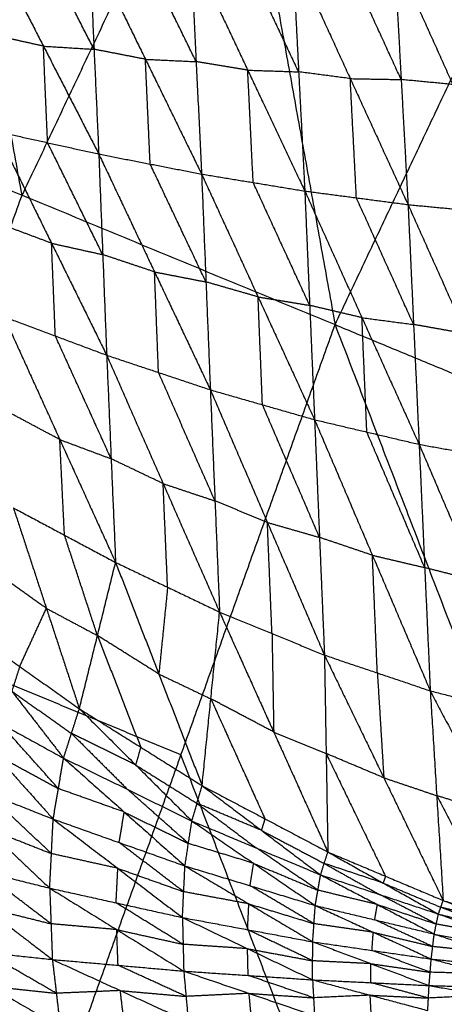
# Model space of a CAD drawing. Header units: millimetres. Extents: x -106 to 110, y -96 to 120.
# Tile 261 of 656: x -75.73 to -72.04, y 37.03 to 45.59. Entities that reach past the tile are written whole.
import ezdxf

# ---------------------------------------------------------------- set-up
doc = ezdxf.new("R2010")
doc.units = ezdxf.units.MM
doc.header["$MEASUREMENT"] = 0
doc.layers.add('Default', color=7, linetype='Continuous', true_color=0x000000)

msp = doc.modelspace()

# ---------------------------------------------------------------- linework, layer by layer
at = {"layer": 'Default'}
for points in [[(-78.4274, 45.1946, 6.9532), (-76.6052, 49.0473, 6.9532), (-74.783, 52.9001, 6.9532)], [(-74.783, 52.9001, 6.9532), (-73.886, 47.921, 6.2709), (-72.9889, 42.9419, 5.5886)], [(-72.9889, 42.9419, 5.5886), (-71.2902, 46.5335, 5.5886), (-69.5915, 50.1251, 5.5886)], [(-75.7082, 44.0682, 6.2709), (-76.1567, 46.5578, 6.612), (-76.6052, 49.0473, 6.9532)], [(-73.886, 47.921, 6.2709), (-74.7971, 45.9946, 6.2709), (-75.7082, 44.0682, 6.2709)], [(-76.0031, 46.3006, 1.2825), (-75.5224, 45.363, 0.9868), (-75.0416, 44.4253, 0.6912)], [(-75.0827, 45.336, 0.7815), (-75.3231, 45.8048, 0.9293), (-75.5635, 46.2737, 1.0772)], [(-75.1238, 46.2467, 0.8719), (-75.0827, 45.336, 0.7815), (-75.0416, 44.4253, 0.6912)], [(-75.1238, 46.2467, 0.8719), (-74.6361, 45.249, 0.5855), (-74.1484, 44.2512, 0.2992)], [(-74.1958, 45.2282, 0.3924), (-74.4396, 45.727, 0.5356), (-74.6835, 46.2259, 0.6787)], [(-74.2431, 46.2051, 0.4856), (-74.1958, 45.2282, 0.3924), (-74.1484, 44.2512, 0.2992)], [(-74.2431, 46.2051, 0.4856), (-73.7474, 45.1544, 0.2118), (-73.2517, 44.1037, -0.0621)], [(-73.3051, 45.1398, 0.0326), (-73.553, 45.6652, 0.1695), (-73.8008, 46.1905, 0.3064)], [(-73.3585, 46.1759, 0.1273), (-73.3051, 45.1398, 0.0326), (-73.2517, 44.1037, -0.0621)], [(-73.3585, 46.1759, 0.1273), (-72.8567, 45.0808, -0.1302), (-72.3549, 43.9857, -0.3877)], [(-72.4145, 45.0726, -0.2928), (-72.6654, 45.6202, -0.164), (-72.9162, 46.1678, -0.0353)], [(-72.474, 46.1596, -0.1978), (-72.4145, 45.0726, -0.2928), (-72.3549, 43.9857, -0.3877)], [(-72.474, 46.1596, -0.1978), (-71.9658, 45.0295, -0.4366), (-71.4577, 43.8993, -0.6754)], [(-75.5224, 45.363, 0.9868), (-75.7446, 45.4123, 1.0914), (-75.9669, 45.4616, 1.1959)], [(-75.4861, 44.5239, 0.9003), (-75.5042, 44.9434, 0.9436), (-75.5224, 45.363, 0.9868)], [(-75.5224, 45.363, 0.9868), (-75.3025, 45.3495, 0.8842), (-75.0827, 45.336, 0.7815)], [(-74.6361, 45.249, 0.5855), (-74.8594, 45.2925, 0.6835), (-75.0827, 45.336, 0.7815)], [(-74.595, 44.3382, 0.4952), (-74.6155, 44.7936, 0.5404), (-74.6361, 45.249, 0.5855)], [(-74.6361, 45.249, 0.5855), (-74.4159, 45.2386, 0.489), (-74.1958, 45.2282, 0.3924)], [(-73.7474, 45.1544, 0.2118), (-73.9716, 45.1913, 0.3021), (-74.1958, 45.2282, 0.3924)], [(-78.4274, 45.1946, 6.9532), (-77.0467, 40.3274, 6.2709), (-75.6659, 35.4602, 5.5886)], [(-78.4274, 45.1946, 6.9532), (-75.7082, 44.0682, 6.2709), (-72.9889, 42.9419, 5.5886)], [(-73.7001, 44.1775, 0.1186), (-73.7238, 44.6659, 0.1652), (-73.7474, 45.1544, 0.2118)], [(-73.7474, 45.1544, 0.2118), (-73.5263, 45.1471, 0.1222), (-73.3051, 45.1398, 0.0326)], [(-72.8567, 45.0808, -0.1302), (-73.0809, 45.1103, -0.0488), (-73.3051, 45.1398, 0.0326)], [(-72.8033, 44.0447, -0.2249), (-72.83, 44.5627, -0.1776), (-72.8567, 45.0808, -0.1302)], [(-72.8567, 45.0808, -0.1302), (-72.6356, 45.0767, -0.2115), (-72.4145, 45.0726, -0.2928)], [(-71.9658, 45.0295, -0.4366), (-72.1901, 45.0511, -0.3647), (-72.4145, 45.0726, -0.2928)], [(-75.9306, 44.6225, 1.1093), (-75.4861, 44.5239, 0.9003), (-75.0416, 44.4253, 0.6912)], [(-75.9306, 44.6225, 1.1093), (-75.4517, 43.6495, 1.0011), (-74.9729, 42.6764, 0.8928)], [(-75.0072, 43.5509, 0.792), (-75.2466, 44.0374, 0.8461), (-75.4861, 44.5239, 0.9003)], [(-75.0416, 44.4253, 0.6912), (-75.0072, 43.5509, 0.792), (-74.9729, 42.6764, 0.8928)], [(-75.0416, 44.4253, 0.6912), (-74.595, 44.3382, 0.4952), (-74.1484, 44.2512, 0.2992)], [(-75.0416, 44.4253, 0.6912), (-74.5569, 43.4004, 0.6063), (-74.0722, 42.3754, 0.5214)], [(-74.1103, 43.3133, 0.4103), (-74.3526, 43.8258, 0.4528), (-74.595, 44.3382, 0.4952)], [(-74.1484, 44.2512, 0.2992), (-74.1103, 43.3133, 0.4103), (-74.0722, 42.3754, 0.5214)], [(-74.1484, 44.2512, 0.2992), (-73.7001, 44.1775, 0.1186), (-73.2517, 44.1037, -0.0621)], [(-74.1484, 44.2512, 0.2992), (-73.6576, 43.1833, 0.2395), (-73.1668, 42.1154, 0.1798)], [(-73.2093, 43.1095, 0.0589), (-73.4547, 43.6435, 0.0887), (-73.7001, 44.1775, 0.1186)], [(-73.2517, 44.1037, -0.0621), (-73.2093, 43.1095, 0.0589), (-73.1668, 42.1154, 0.1798)], [(-73.2517, 44.1037, -0.0621), (-72.8033, 44.0447, -0.2249), (-72.3549, 43.9857, -0.3877)], [(-73.2517, 44.1037, -0.0621), (-72.7551, 43.0025, -0.0951), (-72.2584, 41.9013, -0.128)], [(-77.0467, 40.3274, 6.2709), (-76.3774, 42.1978, 6.2709), (-75.7082, 44.0682, 6.2709)], [(-72.3067, 42.9435, -0.2578), (-72.555, 43.4941, -0.2414), (-72.8033, 44.0447, -0.2249)], [(-72.3549, 43.9857, -0.3877), (-72.3067, 42.9435, -0.2578), (-72.2584, 41.9013, -0.128)], [(-72.3549, 43.9857, -0.3877), (-71.9063, 43.9425, -0.5315), (-71.4577, 43.8993, -0.6754)], [(-72.3549, 43.9857, -0.3877), (-71.8527, 42.8622, -0.3937), (-71.3504, 41.7387, -0.3997)], [(-75.4517, 43.6495, 1.0011), (-75.6747, 43.7329, 1.1001), (-75.8976, 43.8164, 1.1992)], [(-75.4188, 42.8434, 1.0909), (-75.4352, 43.2464, 1.046), (-75.4517, 43.6495, 1.0011)], [(-75.4517, 43.6495, 1.0011), (-75.2295, 43.6002, 0.8965), (-75.0072, 43.5509, 0.792)], [(-74.5569, 43.4004, 0.6063), (-74.7821, 43.4756, 0.6992), (-75.0072, 43.5509, 0.792)], [(-74.5225, 42.5259, 0.7071), (-74.5397, 42.9631, 0.6567), (-74.5569, 43.4004, 0.6063)], [(-74.5569, 43.4004, 0.6063), (-74.3336, 43.3568, 0.5083), (-74.1103, 43.3133, 0.4103)], [(-73.6576, 43.1833, 0.2395), (-73.8839, 43.2483, 0.3249), (-74.1103, 43.3133, 0.4103)], [(-73.6195, 42.2454, 0.3506), (-73.6385, 42.7143, 0.2951), (-73.6576, 43.1833, 0.2395)], [(-73.6576, 43.1833, 0.2395), (-73.4334, 43.1464, 0.1492), (-73.2093, 43.1095, 0.0589)], [(-72.7551, 43.0025, -0.0951), (-72.9822, 43.056, -0.0181), (-73.2093, 43.1095, 0.0589)], [(-75.8646, 43.0104, 1.289), (-75.4188, 42.8434, 1.0909), (-74.9729, 42.6764, 0.8928)], [(-75.8646, 43.0104, 1.289), (-75.38, 41.9426, 1.4279), (-74.8954, 40.8747, 1.5668)], [(-72.7126, 42.0083, 0.0259), (-72.7338, 42.5054, -0.0346), (-72.7551, 43.0025, -0.0951)], [(-72.7551, 43.0025, -0.0951), (-72.5309, 42.973, -0.1765), (-72.3067, 42.9435, -0.2578)], [(-75.6659, 35.4602, 5.5886), (-74.3274, 39.201, 5.5886), (-72.9889, 42.9419, 5.5886)], [(-72.9889, 42.9419, 5.5886), (-71.1867, 38.2483, 5.1322), (-69.3845, 33.5547, 4.6759)], [(-72.9889, 42.9419, 5.5886), (-69.9567, 41.6859, 5.1322), (-66.9245, 40.4299, 4.6759)], [(-71.8527, 42.8622, -0.3937), (-72.0797, 42.9028, -0.3258), (-72.3067, 42.9435, -0.2578)], [(-74.9341, 41.7756, 1.2298), (-75.1765, 42.3095, 1.1604), (-75.4188, 42.8434, 1.0909)], [(-74.9729, 42.6764, 0.8928), (-74.9341, 41.7756, 1.2298), (-74.8954, 40.8747, 1.5668)], [(-74.9729, 42.6764, 0.8928), (-74.5225, 42.5259, 0.7071), (-74.0722, 42.3754, 0.5214)], [(-74.9729, 42.6764, 0.8928), (-74.4824, 41.56, 1.0715), (-73.992, 40.4435, 1.2503)], [(-74.0321, 41.4095, 0.8859), (-74.2773, 41.9677, 0.7965), (-74.5225, 42.5259, 0.7071)], [(-74.0722, 42.3754, 0.5214), (-74.0321, 41.4095, 0.8859), (-73.992, 40.4435, 1.2503)], [(-74.0722, 42.3754, 0.5214), (-73.6195, 42.2454, 0.3506), (-73.1668, 42.1154, 0.1798)], [(-74.0722, 42.3754, 0.5214), (-73.5766, 41.2222, 0.7402), (-73.081, 40.069, 0.959)], [(-73.1239, 41.0922, 0.5694), (-73.3717, 41.6688, 0.46), (-73.6195, 42.2454, 0.3506)], [(-75.38, 41.9426, 1.4279), (-75.602, 42.0611, 1.5122), (-75.8239, 42.1797, 1.5965)], [(-73.1668, 42.1154, 0.1798), (-73.1239, 41.0922, 0.5694), (-73.081, 40.069, 0.959)], [(-73.1668, 42.1154, 0.1798), (-72.7126, 42.0083, 0.0259), (-72.2584, 41.9013, -0.128)], [(-73.1668, 42.1154, 0.1798), (-72.6643, 40.9369, 0.4373), (-72.1618, 39.7585, 0.6949)], [(-72.2101, 40.8299, 0.2834), (-72.4613, 41.4191, 0.1547), (-72.7126, 42.0083, 0.0259)], [(-75.3393, 41.1118, 1.7354), (-75.3597, 41.5272, 1.5817), (-75.38, 41.9426, 1.4279)], [(-75.38, 41.9426, 1.4279), (-75.1571, 41.8591, 1.3289), (-74.9341, 41.7756, 1.2298)], [(-72.2584, 41.9013, -0.128), (-72.2101, 40.8299, 0.2834), (-72.1618, 39.7585, 0.6949)], [(-72.2584, 41.9013, -0.128), (-71.8044, 41.82, -0.2638), (-71.3504, 41.7387, -0.3997)], [(-72.2584, 41.9013, -0.128), (-71.7501, 40.7114, 0.1661), (-71.2418, 39.5215, 0.4602)], [(-74.4824, 41.56, 1.0715), (-74.7083, 41.6678, 1.1507), (-74.9341, 41.7756, 1.2298)], [(-74.4437, 40.6591, 1.4086), (-74.4631, 41.1096, 1.24), (-74.4824, 41.56, 1.0715)], [(-74.4824, 41.56, 1.0715), (-74.2573, 41.4847, 0.9787), (-74.0321, 41.4095, 0.8859)], [(-75.7832, 41.3489, 1.904), (-75.4967, 40.4758, 2.3099), (-75.2102, 39.6027, 2.7159)], [(-75.7832, 41.3489, 1.904), (-75.3393, 41.1118, 1.7354), (-74.8954, 40.8747, 1.5668)], [(-73.5766, 41.2222, 0.7402), (-73.8044, 41.3158, 0.813), (-74.0321, 41.4095, 0.8859)], [(-73.5365, 40.2563, 1.1046), (-73.5566, 40.7392, 0.9224), (-73.5766, 41.2222, 0.7402)], [(-73.5766, 41.2222, 0.7402), (-73.3503, 41.1572, 0.6548), (-73.1239, 41.0922, 0.5694)], [(-75.0528, 40.2387, 2.1414), (-75.1961, 40.6753, 1.9384), (-75.3393, 41.1118, 1.7354)], [(-72.6643, 40.9369, 0.4373), (-72.8941, 41.0146, 0.5034), (-73.1239, 41.0922, 0.5694)], [(-72.6214, 39.9138, 0.8269), (-72.6428, 40.4254, 0.6321), (-72.6643, 40.9369, 0.4373)], [(-72.6643, 40.9369, 0.4373), (-72.4372, 40.8834, 0.3604), (-72.2101, 40.8299, 0.2834)], [(-75.4967, 40.4758, 2.3099), (-75.7558, 40.6593, 2.3862), (-76.0149, 40.8429, 2.4625)], [(-75.2102, 39.6027, 2.7159), (-75.0528, 40.2387, 2.1414), (-74.8954, 40.8747, 1.5668)], [(-74.8954, 40.8747, 1.5668), (-74.5196, 39.9044, 1.9988), (-74.1439, 38.9341, 2.4308)], [(-74.8954, 40.8747, 1.5668), (-74.4437, 40.6591, 1.4086), (-73.992, 40.4435, 1.2503)], [(-71.7501, 40.7114, 0.1661), (-71.9801, 40.7706, 0.2248), (-72.2101, 40.8299, 0.2834)], [(-74.4437, 40.6591, 1.4086), (-74.4817, 40.2818, 1.7037), (-74.5196, 39.9044, 1.9988)], [(-75.7284, 39.9697, 2.8684), (-75.6126, 40.2228, 2.5892), (-75.4967, 40.4758, 2.3099)], [(-75.4967, 40.4758, 2.3099), (-75.2748, 40.3573, 2.2256), (-75.0528, 40.2387, 2.1414)], [(-74.1439, 38.9341, 2.4308), (-74.0679, 39.6888, 1.8405), (-73.992, 40.4435, 1.2503)], [(-73.992, 40.4435, 1.2503), (-73.5365, 40.2563, 1.1046), (-73.081, 40.069, 0.959)], [(-73.992, 40.4435, 1.2503), (-73.5218, 39.4004, 1.7094), (-73.0515, 38.3573, 2.1685)], [(-74.3274, 39.201, 5.5886), (-75.687, 39.7642, 5.9297), (-77.0467, 40.3274, 6.2709)], [(-76.2466, 40.3368, 3.021), (-75.797, 39.7551, 2.6294), (-75.3474, 39.1734, 2.2378)], [(-76.2466, 40.3368, 3.021), (-75.7284, 39.9697, 2.8684), (-75.2102, 39.6027, 2.7159)], [(-75.0528, 40.2387, 2.1414), (-74.8649, 39.7535, 2.3574), (-74.677, 39.2684, 2.5733)], [(-74.5196, 39.9044, 1.9988), (-74.7862, 40.0716, 2.0701), (-75.0528, 40.2387, 2.1414)], [(-73.5365, 40.2563, 1.1046), (-73.5291, 39.8284, 1.407), (-73.5218, 39.4004, 1.7094)], [(-73.081, 40.069, 0.959), (-73.0663, 39.2132, 1.5638), (-73.0515, 38.3573, 2.1685)], [(-73.081, 40.069, 0.959), (-72.6214, 39.9138, 0.8269), (-72.1618, 39.7585, 0.6949)], [(-73.081, 40.069, 0.959), (-72.5653, 39.0025, 1.4563), (-72.0495, 37.9359, 1.9536)], [(-75.7284, 39.9697, 2.8684), (-75.7627, 39.8624, 2.7489), (-75.797, 39.7551, 2.6294)], [(-74.5196, 39.9044, 1.9988), (-74.2938, 39.7966, 1.9197), (-74.0679, 39.6888, 1.8405)], [(-72.6214, 39.9138, 0.8269), (-72.5933, 39.4581, 1.1416), (-72.5653, 39.0025, 1.4563)], [(-76.4534, 39.7798, 2.427), (-75.9454, 39.2114, 2.1549), (-75.4374, 38.643, 1.8827)], [(-76.4534, 39.7798, 2.427), (-75.9004, 39.4766, 2.3324), (-75.3474, 39.1734, 2.2378)], [(-75.797, 39.7551, 2.6294), (-75.5379, 39.5716, 2.5531), (-75.2788, 39.3881, 2.4769)], [(-72.1618, 39.7585, 0.6949), (-72.1056, 38.8472, 1.3242), (-72.0495, 37.9359, 1.9536)], [(-72.1618, 39.7585, 0.6949), (-71.7018, 39.64, 0.5775), (-71.2418, 39.5215, 0.4602)], [(-72.1618, 39.7585, 0.6949), (-71.6029, 38.6917, 1.2279), (-71.044, 37.6248, 1.761)], [(-74.0679, 39.6888, 1.8405), (-73.8328, 39.1672, 2.0701), (-73.5977, 38.6457, 2.2996)], [(-73.5218, 39.4004, 1.7094), (-73.7948, 39.5446, 1.775), (-74.0679, 39.6888, 1.8405)], [(-75.3474, 39.1734, 2.2378), (-75.2788, 39.3881, 2.4769), (-75.2102, 39.6027, 2.7159)], [(-75.2102, 39.6027, 2.7159), (-74.7214, 39.1145, 2.39), (-74.2326, 38.6264, 2.0642)], [(-75.2102, 39.6027, 2.7159), (-74.677, 39.2684, 2.5733), (-74.1439, 38.9341, 2.4308)], [(-75.3924, 38.9082, 2.0603), (-75.6464, 39.1924, 2.1963), (-75.9004, 39.4766, 2.3324)], [(-75.2788, 39.3881, 2.4769), (-75.0344, 39.144, 2.3139), (-74.79, 38.8999, 2.151)], [(-74.7214, 39.1145, 2.39), (-75.0001, 39.2513, 2.4335), (-75.2788, 39.3881, 2.4769)], [(-73.5218, 39.4004, 1.7094), (-73.294, 39.3068, 1.6366), (-73.0663, 39.2132, 1.5638)], [(-75.9454, 39.2114, 2.1549), (-75.6689, 39.0598, 2.1076), (-75.3924, 38.9082, 2.0603)], [(-74.677, 39.2684, 2.5733), (-74.6992, 39.1914, 2.4817), (-74.7214, 39.1145, 2.39)], [(-73.0663, 39.2132, 1.5638), (-72.8084, 38.6799, 1.8124), (-72.5505, 38.1466, 2.0611)], [(-72.5653, 39.0025, 1.4563), (-72.8158, 39.1078, 1.51), (-73.0663, 39.2132, 1.5638)], [(-75.4374, 38.643, 1.8827), (-75.3924, 38.9082, 2.0603), (-75.3474, 39.1734, 2.2378)], [(-75.3474, 39.1734, 2.2378), (-74.82, 38.7047, 2.0145), (-74.2926, 38.2359, 1.7912)], [(-75.3474, 39.1734, 2.2378), (-74.79, 38.8999, 2.151), (-74.2326, 38.6264, 2.0642)], [(-72.5252, 34.5075, 5.1322), (-73.4263, 36.8542, 5.3604), (-74.3274, 39.201, 5.5886)], [(-76.589, 39.0997, 1.9863), (-76.0284, 38.5714, 1.8409), (-75.4678, 38.043, 1.6954)], [(-76.589, 39.0997, 1.9863), (-76.0132, 38.8713, 1.9345), (-75.4374, 38.643, 1.8827)], [(-74.7214, 39.1145, 2.39), (-74.4548, 38.9474, 2.3188), (-74.1882, 38.7802, 2.2475)], [(-72.5653, 39.0025, 1.4563), (-72.3354, 38.9249, 1.3902), (-72.1056, 38.8472, 1.3242)], [(-75.4526, 38.343, 1.7891), (-75.7329, 38.6072, 1.8618), (-76.0132, 38.8713, 1.9345)], [(-74.82, 38.7047, 2.0145), (-75.1062, 38.8064, 2.0374), (-75.3924, 38.9082, 2.0603)], [(-74.2626, 38.4311, 1.9277), (-74.5263, 38.6655, 2.0393), (-74.79, 38.8999, 2.151)], [(-74.2326, 38.6264, 2.0642), (-74.1882, 38.7802, 2.2475), (-74.1439, 38.9341, 2.4308)], [(-74.1439, 38.9341, 2.4308), (-73.6292, 38.5461, 2.1673), (-73.1146, 38.1582, 1.9039)], [(-74.1439, 38.9341, 2.4308), (-73.5977, 38.6457, 2.2996), (-73.0515, 38.3573, 2.1685)], [(-74.1882, 38.7802, 2.2475), (-73.9309, 38.5862, 2.1158), (-73.6736, 38.3923, 1.984)], [(-73.6292, 38.5461, 2.1673), (-73.9087, 38.6632, 2.2074), (-74.1882, 38.7802, 2.2475)], [(-72.1056, 38.8472, 1.3242), (-71.8262, 38.3138, 1.5908), (-71.5467, 37.7804, 1.8573)], [(-71.6029, 38.6917, 1.2279), (-71.8542, 38.7694, 1.2761), (-72.1056, 38.8472, 1.3242)], [(-74.865, 38.4394, 1.837), (-74.8425, 38.572, 1.9257), (-74.82, 38.7047, 2.0145)], [(-74.82, 38.7047, 2.0145), (-74.5413, 38.5679, 1.9711), (-74.2626, 38.4311, 1.9277)], [(-75.4678, 38.043, 1.6954), (-75.4526, 38.343, 1.7891), (-75.4374, 38.643, 1.8827)], [(-75.4374, 38.643, 1.8827), (-74.8759, 38.2152, 1.7669), (-74.3145, 37.7874, 1.6511)], [(-75.4374, 38.643, 1.8827), (-74.865, 38.4394, 1.837), (-74.2926, 38.2359, 1.7912)], [(-74.2926, 38.2359, 1.7912), (-74.2626, 38.4311, 1.9277), (-74.2326, 38.6264, 2.0642)], [(-74.2326, 38.6264, 2.0642), (-73.6967, 38.259, 1.885), (-73.1608, 37.8917, 1.7058)], [(-74.2326, 38.6264, 2.0642), (-73.6736, 38.3923, 1.984), (-73.1146, 38.1582, 1.9039)], [(-73.5977, 38.6457, 2.2996), (-73.6134, 38.5959, 2.2335), (-73.6292, 38.5461, 2.1673)], [(-76.0284, 38.5714, 1.8409), (-75.7405, 38.4572, 1.815), (-75.4526, 38.343, 1.7891)], [(-73.6292, 38.5461, 2.1673), (-73.3561, 38.402, 2.1018), (-73.083, 38.2578, 2.0362)], [(-74.3035, 38.0116, 1.7211), (-74.5843, 38.2255, 1.779), (-74.865, 38.4394, 1.837)], [(-73.6967, 38.259, 1.885), (-73.9797, 38.3451, 1.9063), (-74.2626, 38.4311, 1.9277)], [(-73.1377, 38.025, 1.8048), (-73.4056, 38.2086, 1.8944), (-73.6736, 38.3923, 1.984)], [(-73.1146, 38.1582, 1.9039), (-73.083, 38.2578, 2.0362), (-73.0515, 38.3573, 2.1685)], [(-73.0515, 38.3573, 2.1685), (-72.5712, 38.0875, 1.9679), (-72.0908, 37.8178, 1.7674)], [(-73.0515, 38.3573, 2.1685), (-72.5505, 38.1466, 2.0611), (-72.0495, 37.9359, 1.9536)], [(-76.6368, 38.3358, 1.7491), (-76.0523, 38.1894, 1.7223), (-75.4678, 38.043, 1.6954)], [(-76.6368, 38.3358, 1.7491), (-76.0407, 37.8792, 1.7032), (-75.4447, 37.4227, 1.6572)], [(-74.8759, 38.2152, 1.7669), (-75.1643, 38.2791, 1.778), (-75.4526, 38.343, 1.7891)], [(-75.4562, 37.7329, 1.6763), (-75.7543, 37.9611, 1.6993), (-76.0523, 38.1894, 1.7223)], [(-74.8911, 37.9152, 1.6732), (-74.8835, 38.0652, 1.7201), (-74.8759, 38.2152, 1.7669)], [(-74.8759, 38.2152, 1.7669), (-74.5897, 38.1134, 1.744), (-74.3035, 38.0116, 1.7211)], [(-74.3145, 37.7874, 1.6511), (-74.3035, 38.0116, 1.7211), (-74.2926, 38.2359, 1.7912)], [(-74.2926, 38.2359, 1.7912), (-73.7377, 37.9061, 1.6995), (-73.1828, 37.5764, 1.6079)], [(-74.2926, 38.2359, 1.7912), (-73.7267, 38.0638, 1.7485), (-73.1608, 37.8917, 1.7058)], [(-73.7267, 38.0638, 1.7485), (-73.7117, 38.1614, 1.8167), (-73.6967, 38.259, 1.885)], [(-73.6967, 38.259, 1.885), (-73.4172, 38.142, 1.8449), (-73.1377, 38.025, 1.8048)], [(-73.083, 38.2578, 2.0362), (-72.8429, 38.1229, 1.9359), (-72.6027, 37.988, 1.8356)], [(-72.5712, 38.0875, 1.9679), (-72.8271, 38.1727, 2.0021), (-73.083, 38.2578, 2.0362)], [(-71.1867, 38.2483, 5.1322), (-71.856, 36.3779, 5.1322), (-72.5252, 34.5075, 5.1322)], [(-73.1608, 37.8917, 1.7058), (-73.1377, 38.025, 1.8048), (-73.1146, 38.1582, 1.9039)], [(-73.1146, 38.1582, 1.9039), (-72.6209, 37.9008, 1.7654), (-72.1273, 37.6434, 1.6269)], [(-73.1146, 38.1582, 1.9039), (-72.6027, 37.988, 1.8356), (-72.0908, 37.8178, 1.7674)], [(-72.5505, 38.1466, 2.0611), (-72.5608, 38.1171, 2.0145), (-72.5712, 38.0875, 1.9679)], [(-75.4678, 38.043, 1.6954), (-75.4562, 37.7329, 1.6763), (-75.4447, 37.4227, 1.6572)], [(-75.4678, 38.043, 1.6954), (-74.8911, 37.9152, 1.6732), (-74.3145, 37.7874, 1.6511)], [(-75.4678, 38.043, 1.6954), (-74.8855, 37.6824, 1.6613), (-74.3033, 37.3217, 1.6272)], [(-73.7377, 37.9061, 1.6995), (-74.0206, 37.9589, 1.7103), (-74.3035, 38.0116, 1.7211)], [(-73.1718, 37.734, 1.6568), (-73.4493, 37.8989, 1.7026), (-73.7267, 38.0638, 1.7485)], [(-72.6209, 37.9008, 1.7654), (-72.8793, 37.9629, 1.7851), (-73.1377, 38.025, 1.8048)], [(-72.5712, 38.0875, 1.9679), (-72.3207, 37.9822, 1.9142), (-72.0701, 37.8769, 1.8605)], [(-72.109, 37.7306, 1.6971), (-72.3559, 37.8593, 1.7664), (-72.6027, 37.988, 1.8356)], [(-72.0908, 37.8178, 1.7674), (-72.0701, 37.8769, 1.8605), (-72.0495, 37.9359, 1.9536)], [(-72.0495, 37.9359, 1.9536), (-71.5623, 37.7514, 1.7958), (-71.0751, 37.567, 1.638)], [(-72.0495, 37.9359, 1.9536), (-71.5467, 37.7804, 1.8573), (-71.044, 37.6248, 1.761)], [(-76.0407, 37.8792, 1.7032), (-75.7485, 37.8061, 1.6897), (-75.4562, 37.7329, 1.6763)], [(-74.3089, 37.5546, 1.6391), (-74.6, 37.7349, 1.6562), (-74.8911, 37.9152, 1.6732)], [(-73.7486, 37.6819, 1.6295), (-73.7432, 37.794, 1.6645), (-73.7377, 37.9061, 1.6995)], [(-73.7377, 37.9061, 1.6995), (-73.4547, 37.8201, 1.6782), (-73.1718, 37.734, 1.6568)], [(-73.1828, 37.5764, 1.6079), (-73.1718, 37.734, 1.6568), (-73.1608, 37.8917, 1.7058)], [(-73.1608, 37.8917, 1.7058), (-72.657, 37.6593, 1.6337), (-72.1532, 37.4268, 1.5617)], [(-73.1608, 37.8917, 1.7058), (-72.6441, 37.7676, 1.6663), (-72.1273, 37.6434, 1.6269)], [(-72.6441, 37.7676, 1.6663), (-72.6325, 37.8342, 1.7159), (-72.6209, 37.9008, 1.7654)], [(-72.6209, 37.9008, 1.7654), (-72.365, 37.8157, 1.7313), (-72.109, 37.7306, 1.6971)], [(-72.0701, 37.8769, 1.8605), (-71.8265, 37.7846, 1.7816), (-71.5829, 37.6924, 1.7027)], [(-71.5623, 37.7514, 1.7958), (-71.8162, 37.8142, 1.8281), (-72.0701, 37.8769, 1.8605)], [(-74.3145, 37.7874, 1.6511), (-74.3089, 37.5546, 1.6391), (-74.3033, 37.3217, 1.6272)], [(-74.3145, 37.7874, 1.6511), (-73.7493, 37.5166, 1.6234), (-73.1841, 37.2458, 1.5957)], [(-74.3145, 37.7874, 1.6511), (-73.7486, 37.6819, 1.6295), (-73.1828, 37.5764, 1.6079)], [(-72.1402, 37.5351, 1.5943), (-72.3921, 37.6513, 1.6303), (-72.6441, 37.7676, 1.6663)], [(-72.1273, 37.6434, 1.6269), (-72.109, 37.7306, 1.6971), (-72.0908, 37.8178, 1.7674)], [(-72.0908, 37.8178, 1.7674), (-71.5998, 37.6402, 1.6556), (-71.1088, 37.4627, 1.5438)], [(-72.0908, 37.8178, 1.7674), (-71.5829, 37.6924, 1.7027), (-71.0751, 37.567, 1.638)], [(-74.8855, 37.6824, 1.6613), (-75.1709, 37.7076, 1.6688), (-75.4562, 37.7329, 1.6763)], [(-74.874, 37.3722, 1.6422), (-74.8798, 37.5273, 1.6518), (-74.8855, 37.6824, 1.6613)], [(-74.8855, 37.6824, 1.6613), (-74.5972, 37.6185, 1.6502), (-74.3089, 37.5546, 1.6391)], [(-73.1834, 37.4111, 1.6018), (-73.466, 37.5465, 1.6156), (-73.7486, 37.6819, 1.6295)], [(-72.657, 37.6593, 1.6337), (-72.9144, 37.6967, 1.6453), (-73.1718, 37.734, 1.6568)], [(-71.5998, 37.6402, 1.6556), (-71.8544, 37.6854, 1.6764), (-72.109, 37.7306, 1.6971)], [(-72.668, 37.5016, 1.5848), (-72.6625, 37.5804, 1.6092), (-72.657, 37.6593, 1.6337)], [(-72.657, 37.6593, 1.6337), (-72.3986, 37.5972, 1.614), (-72.1402, 37.5351, 1.5943)], [(-72.1532, 37.4268, 1.5617), (-72.1402, 37.5351, 1.5943), (-72.1273, 37.6434, 1.6269)], [(-72.1273, 37.6434, 1.6269), (-71.6342, 37.4829, 1.5655), (-71.1411, 37.3223, 1.5041)], [(-72.1273, 37.6434, 1.6269), (-71.618, 37.5531, 1.5854), (-71.1088, 37.4627, 1.5438)], [(-76.6037, 37.546, 1.6942), (-76.0242, 37.4843, 1.6757), (-75.4447, 37.4227, 1.6572)], [(-76.6037, 37.546, 1.6942), (-75.9896, 37.1906, 1.7242), (-75.3756, 36.8352, 1.7543)], [(-73.7493, 37.5166, 1.6234), (-74.0291, 37.5356, 1.6312), (-74.3089, 37.5546, 1.6391)], [(-73.7437, 37.2838, 1.6114), (-73.7465, 37.4002, 1.6174), (-73.7493, 37.5166, 1.6234)], [(-73.7493, 37.5166, 1.6234), (-73.4663, 37.4638, 1.6126), (-73.1834, 37.4111, 1.6018)], [(-73.1841, 37.2458, 1.5957), (-73.1834, 37.4111, 1.6018), (-73.1828, 37.5764, 1.6079)], [(-73.1828, 37.5764, 1.6079), (-72.6772, 37.3862, 1.5832), (-72.1716, 37.1961, 1.5586)], [(-73.1828, 37.5764, 1.6079), (-72.668, 37.5016, 1.5848), (-72.1532, 37.4268, 1.5617)], [(-72.1624, 37.3115, 1.5601), (-72.4152, 37.4065, 1.5725), (-72.668, 37.5016, 1.5848)], [(-71.6342, 37.4829, 1.5655), (-71.8872, 37.509, 1.5799), (-72.1402, 37.5351, 1.5943)], [(-75.4102, 37.129, 1.7057), (-75.7172, 37.3066, 1.6907), (-76.0242, 37.4843, 1.6757)], [(-75.4447, 37.4227, 1.6572), (-75.4102, 37.129, 1.7057), (-75.3756, 36.8352, 1.7543)], [(-75.4447, 37.4227, 1.6572), (-74.874, 37.3722, 1.6422), (-74.3033, 37.3217, 1.6272)], [(-75.4447, 37.4227, 1.6572), (-74.8543, 37.1524, 1.6824), (-74.2638, 36.882, 1.7076)], [(-72.6772, 37.3862, 1.5832), (-72.9303, 37.3987, 1.5925), (-73.1834, 37.4111, 1.6018)], [(-72.1716, 37.1961, 1.5586), (-72.1624, 37.3115, 1.5601), (-72.1532, 37.4268, 1.5617)], [(-72.1532, 37.4268, 1.5617), (-71.6636, 37.2981, 1.5345), (-71.174, 37.1694, 1.5074)], [(-72.1532, 37.4268, 1.5617), (-71.6472, 37.3746, 1.5329), (-71.1411, 37.3223, 1.5041)], [(-74.2836, 37.1019, 1.6674), (-74.5788, 37.2371, 1.6548), (-74.874, 37.3722, 1.6422)], [(-72.6778, 37.221, 1.5771), (-72.6775, 37.3036, 1.5802), (-72.6772, 37.3862, 1.5832)], [(-72.6772, 37.3862, 1.5832), (-72.4198, 37.3489, 1.5717), (-72.1624, 37.3115, 1.5601)], [(-74.3033, 37.3217, 1.6272), (-74.2836, 37.1019, 1.6674), (-74.2638, 36.882, 1.7076)], [(-74.3033, 37.3217, 1.6272), (-73.7437, 37.2838, 1.6114), (-73.1841, 37.2458, 1.5957)], [(-74.3033, 37.3217, 1.6272), (-73.7354, 37.128, 1.643), (-73.1676, 36.9343, 1.6589)], [(-73.1758, 37.09, 1.6273), (-73.4597, 37.1869, 1.6193), (-73.7437, 37.2838, 1.6114)], [(-73.1841, 37.2458, 1.5957), (-73.1758, 37.09, 1.6273), (-73.1676, 36.9343, 1.6589)], [(-73.1841, 37.2458, 1.5957), (-72.6836, 37.1123, 1.6022), (-72.1832, 36.9788, 1.6087)], [(-73.1841, 37.2458, 1.5957), (-72.6778, 37.221, 1.5771), (-72.1716, 37.1961, 1.5586)], [(-71.6636, 37.2981, 1.5345), (-71.913, 37.3048, 1.5473), (-72.1624, 37.3115, 1.5601)], [(-81.299, 37.169, 6.9532), (-78.4825, 36.3146, 6.2709), (-75.6659, 35.4602, 5.5886)], [(-75.9896, 37.1906, 1.7242), (-75.6999, 37.1598, 1.715), (-75.4102, 37.129, 1.7057)], [(-74.8543, 37.1524, 1.6824), (-75.1322, 37.1407, 1.6941), (-75.4102, 37.129, 1.7057)], [(-74.8197, 36.8586, 1.7309), (-74.837, 37.0055, 1.7067), (-74.8543, 37.1524, 1.6824)], [(-74.8543, 37.1524, 1.6824), (-74.5689, 37.1271, 1.6749), (-74.2836, 37.1019, 1.6674)], [(-72.1774, 37.0875, 1.5837), (-72.4276, 37.1542, 1.5804), (-72.6778, 37.221, 1.5771)], [(-72.1832, 36.9788, 1.6087), (-72.1774, 37.0875, 1.5837), (-72.1716, 37.1961, 1.5586)], [(-72.1716, 37.1961, 1.5586), (-71.6893, 37.1111, 1.5523), (-71.207, 37.0261, 1.546)], [(-72.1716, 37.1961, 1.5586), (-71.6728, 37.1828, 1.533), (-71.174, 37.1694, 1.5074)], [(-73.7354, 37.128, 1.643), (-74.0095, 37.1149, 1.6552), (-74.2836, 37.1019, 1.6674)], [(-73.7157, 36.9081, 1.6832), (-73.7256, 37.0181, 1.6631), (-73.7354, 37.128, 1.643)], [(-73.7354, 37.128, 1.643), (-73.4556, 37.109, 1.6352), (-73.1758, 37.09, 1.6273)], [(-72.6836, 37.1123, 1.6022), (-72.9297, 37.1012, 1.6147), (-73.1758, 37.09, 1.6273)], [(-72.6754, 36.9566, 1.6338), (-72.6795, 37.0344, 1.618), (-72.6836, 37.1123, 1.6022)], [(-72.6836, 37.1123, 1.6022), (-72.4305, 37.0999, 1.5929), (-72.1774, 37.0875, 1.5837)], [(-71.6893, 37.1111, 1.5523), (-71.9333, 37.0993, 1.568), (-72.1774, 37.0875, 1.5837)]]:
    msp.add_open_spline(points, degree=2, dxfattribs=at)

doc.saveas('drawing.dxf')
